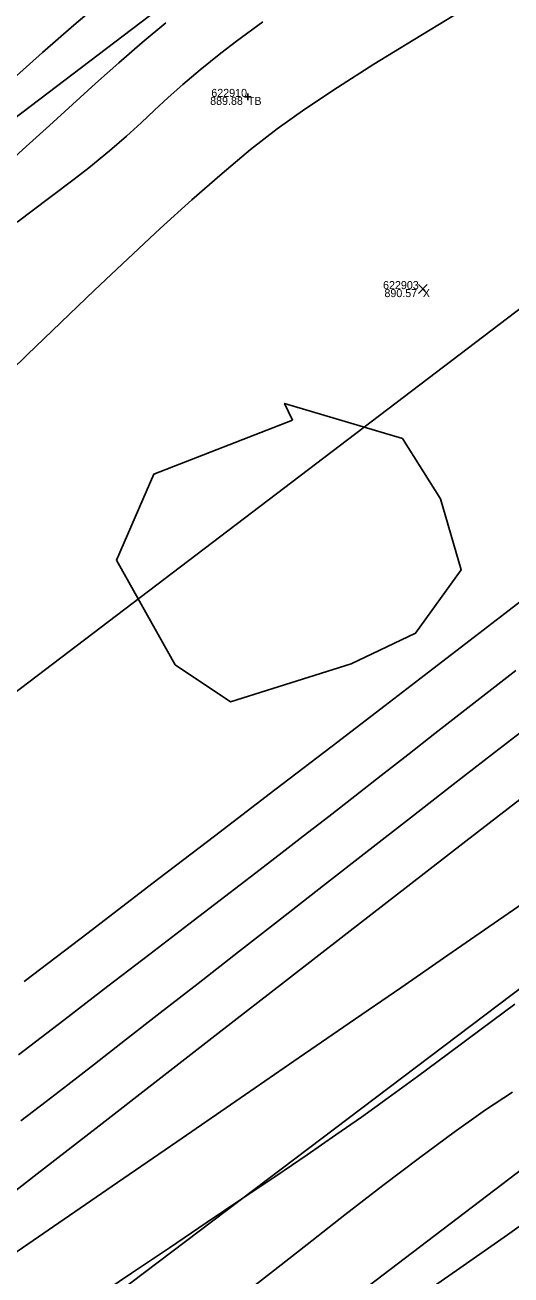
# Model space of a CAD drawing. Extents: x 1957117 to 1971063, y 701601 to 715861.
# Drawn here: x 1968022.7 to 1968044, y 710442.8 to 710497.5 of the extents above; entities that cross this region are included whole.
import ezdxf

# ---------------------------------------------------------------- set-up
doc = ezdxf.new("R2010")
doc.units = 0
for name, color, linetype in [('AP_X_Lights', 7, 'Continuous'), ('DT_X_Contour_Major', 7, 'Continuous'), ('DT_X_Contour_Minor', 7, 'Continuous'), ('GE_X_CL_20', 7, 'Continuous'), ('PV_P_Drive', 7, 'Continuous'), ('PV_P_Shoulder', 7, 'Continuous'), ('RS_Raster1', 7, 'Continuous'), ('RW_X_Esmt_RR', 7, 'Continuous'), ('RW_X_Fee_RW', 7, 'Continuous'), ('SC_Scratch1', 7, 'Continuous'), ('SC_Shading5', 7, 'Continuous'), ('VG_X_Tree_Line_Rt', 7, 'Continuous')]:
    doc.layers.add(name, color=color, linetype=linetype)

msp = doc.modelspace()

# ---------------------------------------------------------------- linework, layer by layer
at = {"layer": 'AP_X_Lights'}
for p, q in [((1968039.919, 710485.731), (1968040.307, 710486.121)), ((1968039.919, 710486.121), (1968040.307, 710485.731))]:
    msp.add_line(p, q, dxfattribs=at)
at = {"layer": 'DT_X_Contour_Major'}
for points in [[(1968041.519, 710497.912), (1968039.692, 710496.818), (1968037.968, 710495.759), (1968036.38, 710494.748), (1968034.96, 710493.8), (1968033.741, 710492.928), (1968032.583, 710492.024), (1968031.337, 710490.984), (1968030.017, 710489.828), (1968028.637, 710488.578), (1968027.213, 710487.255), (1968025.758, 710485.878), (1968024.287, 710484.468), (1968022.815, 710483.047), (1968021.356, 710481.635)], [(1968041.519, 710497.912), (1968039.692, 710496.818), (1968037.968, 710495.759), (1968036.38, 710494.748), (1968034.96, 710493.8), (1968033.741, 710492.928), (1968032.583, 710492.024), (1968031.337, 710490.984), (1968030.017, 710489.828), (1968028.637, 710488.578), (1968027.213, 710487.255), (1968025.758, 710485.878), (1968024.287, 710484.468), (1968022.815, 710483.047), (1968021.356, 710481.635)], [(1968022.678, 710455.649), (1968025.477, 710457.783), (1968028.267, 710459.913), (1968031.003, 710462.005), (1968033.643, 710464.025), (1968036.144, 710465.941), (1968038.462, 710467.718), (1968040.554, 710469.323), (1968042.377, 710470.722), (1968043.887, 710471.882), (1968045.042, 710472.77)], [(1968022.678, 710455.649), (1968025.477, 710457.783), (1968028.267, 710459.913), (1968031.003, 710462.005), (1968033.643, 710464.025), (1968036.144, 710465.941), (1968038.462, 710467.718), (1968040.554, 710469.323), (1968042.377, 710470.722), (1968043.887, 710471.882), (1968045.042, 710472.77)]]:
    msp.add_lwpolyline(points, dxfattribs=at)
at = {"layer": 'DT_X_Contour_Minor'}
for points in [[(1968022.077, 710495.011), (1968023.49, 710496.266), (1968024.861, 710497.468), (1968026.178, 710498.599)], [(1968022.077, 710495.011), (1968023.49, 710496.266), (1968024.861, 710497.468), (1968026.178, 710498.599)], [(1968021.765, 710491.247), (1968022.776, 710492.162), (1968023.785, 710493.081), (1968024.794, 710493.999), (1968025.806, 710494.912), (1968026.824, 710495.814), (1968027.85, 710496.702), (1968028.885, 710497.571)], [(1968021.765, 710491.247), (1968022.776, 710492.162), (1968023.785, 710493.081), (1968024.794, 710493.999), (1968025.806, 710494.912), (1968026.824, 710495.814), (1968027.85, 710496.702), (1968028.885, 710497.571)], [(1968022.378, 710488.86), (1968023.807, 710489.927), (1968024.868, 710490.728), (1968025.512, 710491.226), (1968026.41, 710491.965), (1968027.154, 710492.611), (1968027.796, 710493.194), (1968028.388, 710493.746), (1968028.98, 710494.297), (1968029.624, 710494.877), (1968030.372, 710495.518), (1968031.276, 710496.249), (1968031.967, 710496.772), (1968033.114, 710497.613)], [(1968022.378, 710488.86), (1968023.807, 710489.927), (1968024.868, 710490.728), (1968025.512, 710491.226), (1968026.41, 710491.965), (1968027.154, 710492.611), (1968027.796, 710493.194), (1968028.388, 710493.746), (1968028.98, 710494.297), (1968029.624, 710494.877), (1968030.372, 710495.518), (1968031.276, 710496.249), (1968031.967, 710496.772), (1968033.114, 710497.613)], [(1968022.437, 710452.441), (1968024.425, 710453.964), (1968026.349, 710455.44), (1968028.179, 710456.846), (1968029.885, 710458.158), (1968031.438, 710459.353), (1968032.808, 710460.407), (1968033.965, 710461.297), (1968034.879, 710462), (1968035.999, 710462.863), (1968037.138, 710463.748), (1968038.293, 710464.65), (1968039.461, 710465.565), (1968040.636, 710466.487), (1968041.816, 710467.412), (1968042.997, 710468.337), (1968044.175, 710469.255)], [(1968022.437, 710452.441), (1968024.425, 710453.964), (1968026.349, 710455.44), (1968028.179, 710456.846), (1968029.885, 710458.158), (1968031.438, 710459.353), (1968032.808, 710460.407), (1968033.965, 710461.297), (1968034.879, 710462), (1968035.999, 710462.863), (1968037.138, 710463.748), (1968038.293, 710464.65), (1968039.461, 710465.565), (1968040.636, 710466.487), (1968041.816, 710467.412), (1968042.997, 710468.337), (1968044.175, 710469.255)], [(1968022.537, 710449.555), (1968023.644, 710450.406), (1968024.591, 710451.135), (1968025.756, 710452.039), (1968027.113, 710453.094), (1968028.633, 710454.278), (1968030.288, 710455.568), (1968032.048, 710456.941), (1968033.886, 710458.375), (1968035.773, 710459.847), (1968037.681, 710461.334), (1968039.581, 710462.813), (1968041.445, 710464.262), (1968043.244, 710465.658), (1968044.95, 710466.978)], [(1968022.537, 710449.555), (1968023.644, 710450.406), (1968024.591, 710451.135), (1968025.756, 710452.039), (1968027.113, 710453.094), (1968028.633, 710454.278), (1968030.288, 710455.568), (1968032.048, 710456.941), (1968033.886, 710458.375), (1968035.773, 710459.847), (1968037.681, 710461.334), (1968039.581, 710462.813), (1968041.445, 710464.262), (1968043.244, 710465.658), (1968044.95, 710466.978)], [(1968044.351, 710463.608), (1968041.996, 710461.785), (1968039.464, 710459.822), (1968036.803, 710457.758), (1968034.061, 710455.63), (1968031.287, 710453.476), (1968028.528, 710451.334), (1968025.835, 710449.242), (1968023.254, 710447.236), (1968020.834, 710445.356)], [(1968044.351, 710463.608), (1968041.996, 710461.785), (1968039.464, 710459.822), (1968036.803, 710457.758), (1968034.061, 710455.63), (1968031.287, 710453.476), (1968028.528, 710451.334), (1968025.835, 710449.242), (1968023.254, 710447.236), (1968020.834, 710445.356)], [(1968021.724, 710443.387), (1968024.199, 710445.092), (1968026.76, 710446.855), (1968029.358, 710448.643), (1968031.944, 710450.422), (1968034.47, 710452.159), (1968036.888, 710453.823), (1968039.148, 710455.378), (1968041.202, 710456.794), (1968043.002, 710458.035), (1968044.499, 710459.071)], [(1968021.724, 710443.387), (1968024.199, 710445.092), (1968026.76, 710446.855), (1968029.358, 710448.643), (1968031.944, 710450.422), (1968034.47, 710452.159), (1968036.888, 710453.823), (1968039.148, 710455.378), (1968041.202, 710456.794), (1968043.002, 710458.035), (1968044.499, 710459.071)], [(1968044.138, 710454.654), (1968042.667, 710453.559), (1968041.24, 710452.5), (1968039.876, 710451.495), (1968038.599, 710450.564), (1968037.429, 710449.724), (1968036.315, 710448.942), (1968035.059, 710448.076), (1968033.68, 710447.137), (1968032.202, 710446.139), (1968030.646, 710445.091), (1968029.032, 710444.007), (1968027.383, 710442.898), (1968025.719, 710441.776)], [(1968044.138, 710454.654), (1968042.667, 710453.559), (1968041.24, 710452.5), (1968039.876, 710451.495), (1968038.599, 710450.564), (1968037.429, 710449.724), (1968036.315, 710448.942), (1968035.059, 710448.076), (1968033.68, 710447.137), (1968032.202, 710446.139), (1968030.646, 710445.091), (1968029.032, 710444.007), (1968027.383, 710442.898), (1968025.719, 710441.776)], [(1968044.03, 710450.808), (1968042.848, 710450.031), (1968041.477, 710449.062), (1968039.964, 710447.945), (1968038.358, 710446.725), (1968036.705, 710445.447), (1968035.053, 710444.155), (1968033.449, 710442.895), (1968031.942, 710441.71)], [(1968044.03, 710450.808), (1968042.848, 710450.031), (1968041.477, 710449.062), (1968039.964, 710447.945), (1968038.358, 710446.725), (1968036.705, 710445.447), (1968035.053, 710444.155), (1968033.449, 710442.895), (1968031.942, 710441.71)], [(1968039.575, 710441.618), (1968041.73, 710443.111), (1968043.817, 710444.575), (1968045.767, 710445.966)], [(1968039.575, 710441.618), (1968041.73, 710443.111), (1968043.817, 710444.575), (1968045.767, 710445.966)]]:
    msp.add_lwpolyline(points, dxfattribs=at)
at = {"layer": 'GE_X_CL_20'}
msp.add_lwpolyline([(1968438.508, 710785.011), (1967254.18, 709883.777)], dxfattribs=at)
at = {"layer": 'PV_P_Drive'}
for p, q in [((1968032.464, 710494.477), (1968032.464, 710494.185)), ((1968032.318, 710494.331), (1968032.61, 710494.331)), ((1968032.464, 710494.331), (1968032.464, 710494.331))]:
    msp.add_line(p, q, dxfattribs=at)
at = {"layer": 'RW_X_Esmt_RR'}
for p, q in [((1967242.069, 709899.693), (1968426.396, 710800.927)), ((1967272.347, 709859.903), (1968456.675, 710761.138))]:
    msp.add_line(p, q, dxfattribs=at)
at = {"layer": 'RW_X_Fee_RW'}
msp.add_lwpolyline([(1963881.046, 707276.431), (1964172.578, 707701.964), (1964668.324, 708419.582), (1964735.207, 708501.875), (1964966.496, 708718.802), (1965107.468, 708816.338), (1965585.552, 709094.216), (1966091.861, 709326.705), (1966247.281, 709386.816), (1966633.174, 709551.737), (1966943.202, 709670.565), (1967172.032, 709812.662), (1967935.697, 710373.174), (1968346.714, 710683.963), (1968484.345, 710796.182), (1968743.632, 711067.038), (1968903.937, 711275.819), (1969041.222, 711501.316), (1969638.166, 712572.015), (1970019.077, 713196.718)], dxfattribs=at)
at = {"layer": 'SC_Shading5'}
for points in [[(1963589.678, 706586.994), (1963626.625, 706689.548), (1963651.76, 706746.832), (1963668.09, 706778.596), (1963682.768, 706805.402), (1963734.424, 706911.594), (1963826.849, 707116.717), (1963877.258, 707215.645), (1963964.981, 707354.472), (1964070.526, 707509.355), (1964132.574, 707601.994), (1964163.9, 707642.169), (1964191.2, 707685.167), (1964278.98, 707807.131), (1964326.11, 707874.364), (1964396.427, 707968.962), (1964508.519, 708133.679), (1964655.588, 708336.552), (1964745.319, 708429.172), (1964840.327, 708522.317), (1964988.178, 708660.245), (1965089.796, 708739.041), (1965251.743, 708835.216), (1965415.807, 708922.048), (1965866.2, 709149.38), (1966173.543, 709294.131), (1966283.627, 709338.196), (1966534.003, 709419.214), (1966689.084, 709471.266), (1967008.468, 709641.817), (1967166.677, 709750.124), (1967422.113, 709931.083), (1967818.707, 710198.831), (1968187.021, 710459.852), (1968360.589, 710592.493), (1968496.543, 710707.847), (1968606.427, 710809.378), (1968733.391, 710937.091), (1968807.28, 711025.4), (1968843.008, 711077.094), (1968863.233, 711106.099), (1968909.747, 711171.311), (1968974.133, 711279.559), (1969130.932, 711546.915), (1969247.433, 711744.686), (1969402.714, 712016.424), (1969505.287, 712191.789), (1969666.311, 712460.805), (1969771.586, 712639.896), (1969880.058, 712820.917), (1969964.994, 712955.706), (1969990.005, 713000.084), (1970030.065, 713068.479)], [(1963609.915, 706579.703), (1963646.615, 706681.572), (1963671.193, 706737.585), (1963687.092, 706768.511), (1963701.884, 706795.526), (1963753.906, 706902.469), (1963846.249, 707107.41), (1963895.973, 707204.994), (1963982.966, 707342.667), (1964088.35, 707497.312), (1964150.015, 707589.379), (1964181.502, 707629.761), (1964209.024, 707673.109), (1964296.517, 707794.674), (1964343.552, 707861.772), (1964413.958, 707956.489), (1964526.123, 708121.313), (1964672.104, 708322.686), (1964760.576, 708414.006), (1964855.195, 708506.77), (1965002.134, 708643.847), (1965101.925, 708721.226), (1965262.272, 708816.451), (1965425.685, 708902.939), (1965875.63, 709130.044), (1966182.13, 709274.398), (1966290.944, 709317.954), (1966540.737, 709398.785), (1966697.632, 709451.445), (1967019.644, 709623.399), (1967178.971, 709732.471), (1967434.35, 709913.39), (1967830.945, 710181.14), (1968199.774, 710442.525), (1968374.086, 710575.735), (1968510.806, 710691.739), (1968621.36, 710793.889), (1968749.296, 710922.58), (1968824.413, 711012.355), (1968860.678, 711064.827), (1968880.812, 711093.701), (1968927.778, 711159.547), (1968992.655, 711268.62), (1969149.476, 711536.015), (1969266.039, 711733.891), (1969421.336, 712005.657), (1969523.8, 712180.835), (1969684.812, 712449.831), (1969790.084, 712628.917), (1969898.385, 712809.653), (1969983.474, 712944.685), (1970008.657, 712989.367), (1970048.626, 713057.607)]]:
    msp.add_spline(points, degree=3, dxfattribs=at)
at = {"layer": 'VG_X_Tree_Line_Rt'}
msp.add_lwpolyline([(1968034.415, 710480.201), (1968034.067, 710480.93), (1968039.222, 710479.392), (1968040.884, 710476.762), (1968041.785, 710473.648), (1968039.797, 710470.876), (1968036.978, 710469.545), (1968031.708, 710467.879), (1968029.292, 710469.5), (1968026.714, 710474.073), (1968028.349, 710477.828), (1968034.415, 710480.201)], dxfattribs=at)

# ---------------------------------------------------------------- texts
at = {"layer": 'PV_P_Shoulder'}
for s, p in [('889.88', (1968030.816, 710493.981)), ('890.57', (1968038.435, 710485.576))]:
    msp.add_text(s, height=0.35, dxfattribs=at).set_placement(p)
at = {"layer": 'RS_Raster1'}
for s, p in [('622910', (1968030.866, 710494.331)), ('622903', (1968038.374, 710485.926))]:
    msp.add_text(s, height=0.35, dxfattribs=at).set_placement(p)
at = {"layer": 'SC_Scratch1'}
for s, p in [('TB', (1968032.464, 710493.981)), ('X', (1968040.113, 710485.576))]:
    msp.add_text(s, height=0.35, dxfattribs=at).set_placement(p)

doc.saveas('drawing.dxf')
